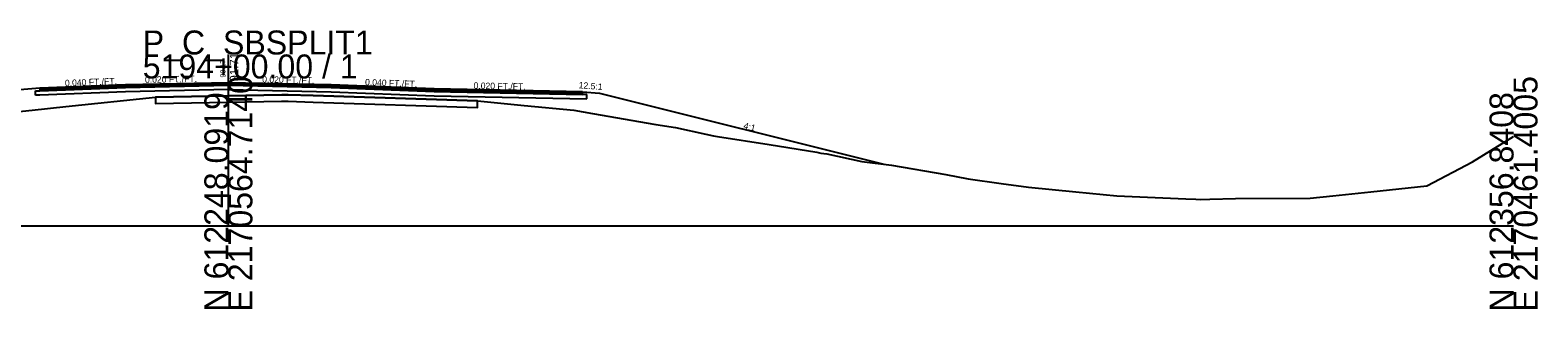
# Model space of a CAD drawing. Extents: x -26 to 1303, y -3010 to 12023.
# Drawn here: x 126.9 to 302.8, y 11490.3 to 11522.8 of the extents above; entities that cross this region are included whole.
import ezdxf

# ---------------------------------------------------------------- set-up
doc = ezdxf.new("R2010")
doc.units = 0
for name, color, linetype in [('RD_GPK_XS_Cell', 7, 'Continuous'), ('RD_XS_Base', 7, 'Continuous'), ('RD_XS_ExGround', 7, 'Continuous'), ('RD_XS_ExPaveRet', 7, 'Continuous'), ('RD_XS_Greenside', 7, 'Continuous'), ('RD_XS_Pave', 7, 'Continuous'), ('RD_XS_PaveOvlay_CP', 7, 'Continuous'), ('RD_XS_TieSlope', 7, 'Continuous'), ('RD_XS_TX_Elev_EX', 7, 'Continuous'), ('RD_XS_TX_Elev_PR', 7, 'Continuous'), ('RD_XS_TX_ShdSlope', 7, 'Continuous'), ('RD_XS_TX_Slope', 7, 'Continuous')]:
    doc.layers.add(name, color=color, linetype=linetype)

msp = doc.modelspace()

# ---------------------------------------------------------------- linework, layer by layer
at = {"layer": 'RD_GPK_XS_Cell'}
for p, q in [((150, 11500), (150, 11520)), ((0, 11500), (150, 11500)), ((150, 11500), (300, 11500))]:
    msp.add_line(p, q, dxfattribs=at)
at = {"layer": 'RD_XS_Base'}
for p, q in [((128, 11515.76), (138, 11516.16)), ((138, 11516.16), (150, 11516.4)), ((150, 11516.4), (150, 11516.55)), ((150, 11516.55), (150, 11515.9)), ((150, 11516.4), (150, 11516.4)), ((162, 11516.16), (150, 11516.4)), ((150, 11516.4), (150, 11516.4)), ((150, 11516.4), (150, 11515.9)), ((174, 11515.68), (162, 11516.16)), ((162, 11516.16), (162, 11516.16)), ((127.5, 11515.74), (128, 11515.76)), ((127.5, 11515.24), (127.5, 11515.74)), ((127.5, 11515.74), (127.5, 11515.74)), ((128, 11515.26), (127.5, 11515.24)), ((127.5, 11515.24), (127.5, 11515.24)), ((127.5, 11515.24), (127.5, 11515.24)), ((128, 11515.76), (128, 11515.76)), ((138, 11515.66), (128, 11515.26)), ((128, 11515.26), (128, 11515.26)), ((136, 11516.08), (136, 11516.08)), ((136, 11515.58), (136, 11515.58)), ((150, 11515.9), (138, 11515.66)), ((150, 11515.9), (150, 11515.9)), ((150, 11515.9), (162, 11515.66)), ((150, 11515.9), (150, 11515.9)), ((162, 11515.66), (162, 11515.66)), ((162, 11515.66), (174, 11515.18)), ((191.32, 11515.33), (174, 11515.68)), ((174, 11515.68), (174, 11515.68)), ((174, 11515.18), (174, 11515.18)), ((174, 11515.18), (191.82, 11514.82)), ((191.82, 11515.32), (191.32, 11515.33)), ((191.32, 11515.33), (191.32, 11515.33)), ((191.82, 11514.82), (191.82, 11515.32)), ((191.82, 11515.32), (191.82, 11515.32)), ((191.82, 11514.82), (191.82, 11514.82)), ((191.82, 11514.82), (191.82, 11514.82))]:
    msp.add_line(p, q, dxfattribs=at)
at = {"layer": 'RD_XS_ExGround'}
msp.add_lwpolyline([(119.19, 11512.68), (127.08, 11513.5), (131.01, 11513.94), (141.5, 11515.02), (156.22, 11515.29), (156.97, 11515.3), (159.88, 11515.2), (179.08, 11514.58), (184.51, 11514.05), (190.33, 11513.5), (192.49, 11513.12), (199.9, 11511.84), (202.19, 11511.47), (205.73, 11510.69), (206.61, 11510.5), (206.86, 11510.46), (207.07, 11510.44), (213.11, 11509.48), (218.7, 11508.6), (219.16, 11508.5), (219.84, 11508.39), (223.94, 11507.51), (227.41, 11507.08), (233.73, 11505.99), (236.35, 11505.5), (240.18, 11504.95), (243.38, 11504.5), (248.92, 11503.96), (253.68, 11503.51), (261.75, 11503.15), (262.92, 11503.1), (263.49, 11503.07), (264.57, 11503.12), (267.55, 11503.19), (276.25, 11503.21), (278.92, 11503.51), (283.33, 11503.95), (289.88, 11504.66), (295.23, 11507.47), (300, 11510.41)], dxfattribs=at)
at = {"layer": 'RD_XS_ExPaveRet'}
for points in [[(159.88, 11515.2), (156.97, 11515.3), (156.97, 11515.3), (156.22, 11515.29), (156.22, 11515.29), (141.5, 11515.02), (141.5, 11515.02), (141.5, 11515.02), (141.5, 11514.27), (141.5, 11514.27), (156.22, 11514.54), (156.22, 11514.54), (156.97, 11514.55), (156.97, 11514.55), (159.88, 11514.45), (159.88, 11514.45), (179.08, 11513.83), (179.08, 11514.58), (179.08, 11514.58), (159.88, 11515.2), (159.88, 11515.2)], [(159.88, 11515.2), (156.97, 11515.3), (156.22, 11515.29), (141.5, 11515.02), (141.5, 11514.27), (156.22, 11514.54), (156.97, 11514.55), (159.88, 11514.45), (179.08, 11513.83), (179.08, 11514.58), (159.88, 11515.2)]]:
    msp.add_lwpolyline(points, dxfattribs=at)
at = {"layer": 'RD_XS_Greenside'}
msp.add_line((193.32, 11515.49), (226.5, 11507.19), dxfattribs=at)
at = {"layer": 'RD_XS_Pave'}
for p, q in [((138, 11516.47), (128, 11516.07)), ((138, 11516.31), (128, 11515.91)), ((128, 11515.91), (138, 11516.31)), ((128, 11515.76), (138, 11516.16)), ((136, 11516.39), (136, 11516.39)), ((136, 11516.23), (136, 11516.23)), ((136, 11516.23), (136, 11516.23)), ((150, 11516.71), (138, 11516.47)), ((150, 11516.55), (138, 11516.31)), ((138, 11516.31), (150, 11516.55)), ((138, 11516.16), (150, 11516.4)), ((162, 11516.47), (150, 11516.71)), ((150, 11516.4), (150, 11516.55)), ((150, 11516.55), (162, 11516.31)), ((162, 11516.31), (150, 11516.55)), ((150, 11516.55), (150, 11516.55)), ((150, 11516.55), (150, 11516.4)), ((150, 11516.4), (150, 11516.4)), ((150, 11516.4), (150, 11516.4)), ((150, 11516.4), (150, 11516.4)), ((150, 11516.4), (162, 11516.16)), ((174, 11515.99), (162, 11516.47)), ((162, 11516.47), (162, 11516.47)), ((162, 11516.31), (162, 11516.31)), ((162, 11516.31), (174, 11515.83)), ((174, 11515.83), (162, 11516.31)), ((162, 11516.31), (162, 11516.31)), ((162, 11516.16), (162, 11516.16)), ((162, 11516.16), (174, 11515.68)), ((128, 11516.07), (128, 11516.07)), ((128, 11516.07), (128, 11515.91)), ((128, 11515.91), (128, 11515.91)), ((128, 11515.91), (128, 11515.76)), ((128, 11515.91), (128, 11515.91)), ((128, 11515.91), (128, 11515.91)), ((128, 11515.76), (128, 11515.76)), ((128, 11515.76), (128, 11515.76)), ((136, 11516.08), (136, 11516.08)), ((191.32, 11515.65), (174, 11515.99)), ((174, 11515.99), (174, 11515.99)), ((174, 11515.83), (174, 11515.83)), ((174, 11515.83), (191.32, 11515.49)), ((191.32, 11515.49), (174, 11515.83)), ((174, 11515.83), (174, 11515.83)), ((174, 11515.68), (174, 11515.68)), ((174, 11515.68), (191.32, 11515.33)), ((191.32, 11515.49), (191.32, 11515.65)), ((191.32, 11515.65), (191.32, 11515.65)), ((191.32, 11515.49), (191.32, 11515.49)), ((191.32, 11515.49), (191.32, 11515.49)), ((191.32, 11515.33), (191.32, 11515.49)), ((191.32, 11515.49), (191.32, 11515.49)), ((191.32, 11515.33), (191.32, 11515.33)), ((191.32, 11515.33), (191.32, 11515.33))]:
    msp.add_line(p, q, dxfattribs=at)
at = {"layer": 'RD_XS_PaveOvlay_CP'}
for p, q in [((138, 11516.47), (128, 11516.07)), ((136, 11516.39), (136, 11516.39)), ((150, 11516.71), (138, 11516.47)), ((162, 11516.47), (150, 11516.71)), ((174, 11515.99), (162, 11516.47)), ((162, 11516.47), (162, 11516.47)), ((128, 11516.07), (128, 11516.07)), ((191.32, 11515.65), (174, 11515.99)), ((174, 11515.99), (174, 11515.99)), ((191.32, 11515.65), (191.32, 11515.65))]:
    msp.add_line(p, q, dxfattribs=at)
at = {"layer": 'RD_XS_TieSlope'}
for p, q in [((128, 11516.07), (122, 11515.59)), ((191.32, 11515.65), (193.32, 11515.49))]:
    msp.add_line(p, q, dxfattribs=at)

# ---------------------------------------------------------------- texts
at = {"layer": 'RD_GPK_XS_Cell'}
for s, p in [('P_C_SBSPLIT1', (140, 11520)), ('5194+00.00 / 1', (140, 11517.2))]:
    msp.add_text(s, height=2.8, dxfattribs=at).set_placement(p)
for s, p in [('E 2170564.7140', (152.8, 11490)), ('E 2170461.4005', (302.8, 11490)), ('N 612248.0919', (150, 11490)), ('N 612356.8408', (300, 11490))]:
    msp.add_text(s, height=2.8, rotation=90, dxfattribs=at).set_placement(p)
at = {"layer": 'RD_XS_TX_Elev_EX'}
msp.add_text('90.17', height=0.6, rotation=90, dxfattribs=at).set_placement((149.66, 11517.31))
at = {"layer": 'RD_XS_TX_Elev_PR'}
msp.add_text('91.71', height=1, rotation=90, dxfattribs=at).set_placement((151.17, 11516.84))
at = {"layer": 'RD_XS_TX_ShdSlope'}
msp.add_text('12.5:1', height=0.75, rotation=355.4261, dxfattribs=at).set_placement((190.86, 11516.06))
at = {"layer": 'RD_XS_TX_Slope'}
for s, rotation, p in [('0.040 FT./FT.', 2.2906, (130.93, 11516.29)), ('0.020 FT./FT.', 1.1458, (140.27, 11516.68)), ('0.020 FT./FT.', 358.8542, (153.94, 11516.73)), ('0.040 FT./FT.', 357.7094, (165.94, 11516.41)), ('0.020 FT./FT.', 358.8542, (178.61, 11516)), ('4:1', 345.9638, (210.07, 11511.36))]:
    msp.add_text(s, height=0.75, rotation=rotation, dxfattribs=at).set_placement(p)

doc.saveas('drawing.dxf')
